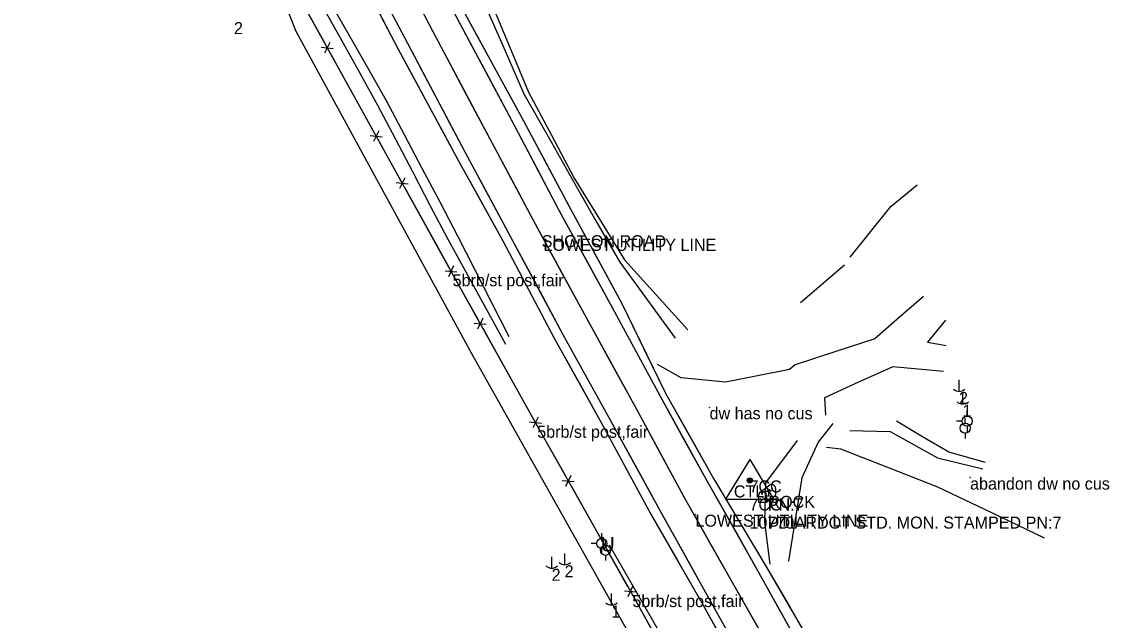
# Model space of a CAD drawing. Extents: x -99999 to 591807, y -99999 to 347168.
# Drawn here: x 588738.2 to 589189.4, y 344190.7 to 344439 of the extents above; entities that cross this region are included whole.
import ezdxf

# ---------------------------------------------------------------- set-up
doc = ezdxf.new("R2010")
doc.units = 0
for name, color, linetype in [('Default', 7, 'Continuous'), ('S_DITCHLINE', 7, 'Continuous'), ('S_DRIVEWAY', 7, 'Continuous'), ('S_EDGE_PAVEMENT', 7, 'Continuous'), ('S_ELECTRIC_UTILITIES_ANNOT', 7, 'Continuous'), ('S_FENCE', 7, 'Continuous'), ('S_FENCE_ANNOT', 7, 'Continuous'), ('S_GRD_PT_SYM', 7, 'Continuous'), ('S_MAILBOX', 7, 'Continuous'), ('S_MAILBOX_ANNOT', 7, 'Continuous'), ('S_MISC_TOPO_POINT', 7, 'Continuous'), ('S_MSC_PT_SYM', 7, 'Continuous'), ('S_PAVEMENT_CROWN', 7, 'Continuous'), ('S_PRIMARY_CTL', 7, 'Continuous'), ('S_PRIMARY_CTL_ANNOT', 7, 'Continuous'), ('S_RDW_PT_SYM', 7, 'Continuous'), ('S_SHOULDER', 7, 'Continuous'), ('S_SURVEY_TEXT_ANNOT', 7, 'Continuous'), ('S_TELEPHONE_UTILITIES', 7, 'Continuous'), ('S_UNDERGROUND_CABLE', 7, 'Continuous'), ('S_UTILITY_POLE', 7, 'Continuous'), ('S_UTILITY_POLE_ANNOT', 7, 'Continuous'), ('S_UTL_PT_SYM', 7, 'Continuous'), ('S_WATER_UTILITIES', 7, 'Continuous')]:
    doc.layers.add(name, color=color, linetype=linetype)

msp = doc.modelspace()

# ---------------------------------------------------------------- linework, layer by layer
at = {"layer": 'Default'}
msp.add_lwpolyline([(589040.12, 344248.67), (589040.12, 344248.72), (589040.12, 344248.67), (589040.07, 344248.67), (589040.12, 344248.67), (589040.12, 344248.62), (589040.12, 344248.67), (589040.17, 344248.67)], dxfattribs=at)
at = {"layer": 'S_DITCHLINE'}
for points in [[(588940.43, 344308.21), (588929.8, 344329.13), (588919.16, 344350.05), (588911.76, 344364.07), (588904.36, 344378.09), (588896.97, 344392.11), (588889.57, 344406.13), (588881.78, 344419.78), (588874, 344433.43), (588866.22, 344447.08)], [(588929, 344449.28), (588937.77, 344429.15), (588946.54, 344409.02), (588956.55, 344391.3), (588966.57, 344373.59), (588976.42, 344356.39), (588986.27, 344339.2), (588997.81, 344323.44), (589009.35, 344307.68)], [(588931.23, 344450.98), (588939.84, 344430.38), (588948.45, 344409.79), (588957.96, 344391.9), (588967.46, 344374.02), (588977.89, 344357.08), (588988.33, 344340.14), (589001.47, 344325.67), (589014.61, 344311.2)], [(588939.1, 344305.03), (588927.09, 344326.82), (588915.09, 344348.6), (588907.82, 344362.51), (588900.54, 344376.43), (588893.27, 344390.34), (588886, 344404.25), (588878.47, 344417.75), (588870.94, 344431.25), (588863.41, 344444.75)], [(589081.96, 344341.36), (589090.38, 344351.82), (589098.8, 344362.29), (589109.73, 344371.26)], [(589079.5, 344338.04), (589061.24, 344322.36)], [(589074.74, 344272.34), (589068.63, 344264.5), (589061.83, 344249.68), (589059.09, 344232.4), (589056.34, 344215.12)], [(589137.99, 344256.1), (589122.78, 344260.37), (589111.93, 344266.79), (589101.08, 344273.2)]]:
    msp.add_lwpolyline(points, dxfattribs=at)
at = {"layer": 'S_DRIVEWAY'}
for points in [[(589112.36, 344324.94), (589102.24, 344316.2), (589092.12, 344307.45), (589075.6, 344302.06), (589059.09, 344296.67), (589056.79, 344294.69), (589043.5, 344292.07), (589030.21, 344289.44), (589011.74, 344291.26), (589001.95, 344296.75)], [(589121.41, 344315.16), (589113.99, 344306.04), (589121.8, 344304.67)], [(589120.59, 344293.93), (589099.64, 344295.82), (589085.43, 344289.41), (589071.21, 344283), (589071.64, 344275.76)], [(589081.82, 344269.35), (589098.44, 344268.98), (589118.07, 344258.02), (589137, 344253.48)], [(589059.97, 344265.19), (589046.78, 344247.67), (589046.38, 344231.31), (589048.6, 344213.97)], [(589162.59, 344224.69), (589140.73, 344235.25), (589118.28, 344245.87), (589098.19, 344253.76), (589078.1, 344261.65), (589072.06, 344262.36)]]:
    msp.add_lwpolyline(points, dxfattribs=at)
at = {"layer": 'S_EDGE_PAVEMENT'}
for points in [[(588743.11, 344866.97), (588747.6, 344843.06), (588756.03, 344801.96), (588766.15, 344755.9), (588777.27, 344714.68), (588790.72, 344671.64), (588803.52, 344635.49), (588819.08, 344594.61), (588840.01, 344545.27), (588861, 344501.19), (588878.99, 344466.41), (588898.26, 344430.03), (588922.05, 344384.94), (588940.96, 344349.74), (588962.71, 344309.22), (588982.6, 344273.24), (589002.69, 344236.73), (589023.86, 344198.7), (589042.88, 344164.72)], [(588765.99, 344870.23), (588770.1, 344848.75), (588778.33, 344805.8), (588788.43, 344761.51), (588798.57, 344722.55), (588812.77, 344679.16), (588826.57, 344640.34), (588841.24, 344602.68), (588861.46, 344554.69), (588881.88, 344512.47), (588899.73, 344477.19), (588918.71, 344440.61), (588942.67, 344395.84), (588961.22, 344360.55), (588983.12, 344320.45), (589003.03, 344283.6), (589022.85, 344247.81), (589044.06, 344210.38), (589062.61, 344176.98)], [(588888.63, 344448.22), (588898.26, 344430.03), (588904.21, 344418.76), (588910.16, 344407.49), (588916.11, 344396.21), (588922.05, 344384.94), (588931.51, 344367.34), (588940.96, 344349.74), (588951.84, 344329.48), (588962.71, 344309.22), (588972.66, 344291.23), (588982.6, 344273.24), (588992.65, 344254.99), (589002.69, 344236.73), (589013.28, 344217.71), (589023.86, 344198.7), (589033.37, 344181.71)], [(588918.71, 344440.61), (588924.7, 344429.41), (588930.69, 344418.22), (588936.68, 344407.03), (588942.67, 344395.84), (588951.95, 344378.19), (588961.22, 344360.55), (588972.17, 344340.5), (588983.12, 344320.45), (588993.08, 344302.03), (589003.03, 344283.6), (589012.94, 344265.7), (589022.85, 344247.81), (589033.46, 344229.09), (589044.06, 344210.38), (589053.34, 344193.68), (589062.61, 344176.98)]]:
    msp.add_lwpolyline(points, dxfattribs=at)
at = {"layer": 'S_FENCE'}
for p, q in [((588854.84, 344446.42), (588916.95, 344334.23)), ((588866.06, 344430.37), (588863.87, 344425.87)), ((588862.48, 344428.38), (588867.45, 344427.86)), ((588886.33, 344393.76), (588884.13, 344389.27)), ((588882.74, 344391.78), (588887.72, 344391.25)), ((588893.54, 344372.29), (588898.51, 344371.76)), ((588897.12, 344374.27), (588894.93, 344369.78)), ((588913.8, 344335.68), (588918.77, 344335.16)), ((588917.38, 344337.67), (588915.19, 344333.17)), ((588916.95, 344334.23), (588952.05, 344271.36)), ((588929.49, 344315.97), (588927.31, 344311.47)), ((588925.91, 344313.97), (588930.88, 344313.46)), ((588948.81, 344272.95), (588953.79, 344272.44)), ((588952.39, 344274.94), (588950.21, 344270.45)), ((588952.05, 344271.36), (588991.55, 344201.14)), ((588962.44, 344248.69), (588967.42, 344248.2)), ((588966.01, 344250.7), (588963.85, 344246.2)), ((588991.79, 344204.89), (588989.62, 344200.38)), ((588988.22, 344202.88), (588993.19, 344202.39)), ((588991.55, 344201.14), (589027.33, 344137.13))]:
    msp.add_line(p, q, dxfattribs=at)
for points in [[(588854.84, 344446.42), (588864.05, 344429.78)], [(588865.89, 344426.46), (588884.31, 344393.18)], [(588885.89, 344390.32), (588895.1, 344373.69)], [(588896.94, 344370.36), (588915.36, 344337.09)], [(588916.95, 344334.23), (588927.36, 344315.58)], [(588929.44, 344311.85), (588950.26, 344274.56)], [(588952.05, 344271.36), (588963.76, 344250.53)], [(588966.1, 344246.37), (588989.54, 344204.72)], [(588991.55, 344201.14), (589002.16, 344182.16)]]:
    msp.add_lwpolyline(points, dxfattribs=at)
at = {"layer": 'S_GRD_PT_SYM'}
msp.add_lwpolyline([(588953.92, 344350.41), (588953.92, 344350.46), (588953.92, 344350.41), (588953.87, 344350.41), (588953.92, 344350.41), (588953.92, 344350.36), (588953.92, 344350.41), (588953.97, 344350.41)], dxfattribs=at)
for points in [[(588954.64, 344348.91), (588954.64, 344348.96), (588954.64, 344348.91), (588954.59, 344348.91), (588954.64, 344348.91), (588954.64, 344348.86), (588954.64, 344348.91), (588954.69, 344348.91)], [(589017.7, 344234.47), (589017.7, 344234.52), (589017.7, 344234.47), (589017.65, 344234.47), (589017.7, 344234.47), (589017.7, 344234.42), (589017.7, 344234.47), (589017.75, 344234.47)]]:
    msp.add_lwpolyline(points, close=True, dxfattribs=at)
at = {"layer": 'S_MAILBOX'}
for p, q in [((589044.38, 344243.69), (589048.51, 344246.8)), ((589047.99, 344244.98), (589047.99, 344242.27)), ((589050.94, 344245.33), (589050.94, 344242.61)), ((589043.82, 344242.42), (589043.82, 344239.7)), ((589043.82, 344239.7), (589047.15, 344239.7)), ((589047.15, 344239.7), (589050.94, 344242.61)), ((589047.15, 344242.42), (589047.15, 344239.7))]:
    msp.add_line(p, q, dxfattribs=at)
for points in [[(589047.99, 344244.98), (589049.1, 344244.32), (589047.99, 344243.97)], [(589045.01, 344243.53), (589045.23, 344243.4), (589045.23, 344243.01), (589045.54, 344243.01), (589045.54, 344243.37), (589045.34, 344243.62), (589045.01, 344243.56)]]:
    msp.add_lwpolyline(points, dxfattribs=at)
for centre, end in [((589045.49, 344242.42), 180), ((589049.28, 344245.33), 117.5718)]:
    msp.add_arc(centre, 1.66, 0, end, dxfattribs=at)
msp.add_ellipse((589047.99, 344242.27), major_axis=(0.145, 0.132), ratio=0.564646, dxfattribs=at)
at = {"layer": 'S_MSC_PT_SYM'}
for points in [[(588916.95, 344334.23), (588916.95, 344334.28), (588916.95, 344334.23), (588916.9, 344334.23), (588916.95, 344334.23), (588916.95, 344334.18), (588916.95, 344334.23), (588917, 344334.23)], [(589023.57, 344279.01), (589023.57, 344279.06), (589023.57, 344279.01), (589023.52, 344279.01), (589023.57, 344279.01), (589023.57, 344278.96), (589023.57, 344279.01), (589023.62, 344279.01)], [(588952.05, 344271.36), (588952.05, 344271.41), (588952.05, 344271.36), (588952, 344271.36), (588952.05, 344271.36), (588952.05, 344271.31), (588952.05, 344271.36), (588952.1, 344271.36)], [(589131.65, 344249.84), (589131.65, 344249.89), (589131.65, 344249.84), (589131.6, 344249.84), (589131.65, 344249.84), (589131.65, 344249.79), (589131.65, 344249.84), (589131.7, 344249.84)], [(588991.55, 344201.14), (588991.55, 344201.19), (588991.55, 344201.14), (588991.5, 344201.14), (588991.55, 344201.14), (588991.55, 344201.09), (588991.55, 344201.14), (588991.6, 344201.14)]]:
    msp.add_lwpolyline(points, dxfattribs=at)
at = {"layer": 'S_PAVEMENT_CROWN'}
for points in [[(588754.85, 344868.86), (588758.84, 344848.07), (588767.42, 344803.63), (588777.26, 344758.59), (588788.14, 344718.17), (588802.05, 344675.31), (588814.6, 344639.88), (588830, 344600.03), (588850.96, 344550.4), (588871.75, 344506.93), (588889.5, 344471.89), (588908.57, 344435.16), (588932.29, 344390.63), (588951.38, 344354.91), (588973.01, 344314.97), (588993.1, 344278.53), (589012.71, 344242.08), (589034.18, 344204.28), (589052.82, 344171.66)], [(588899.03, 344453.53), (588908.57, 344435.16), (588914.5, 344424.03), (588920.43, 344412.9), (588926.36, 344401.76), (588932.29, 344390.63), (588941.83, 344372.77), (588951.38, 344354.91), (588962.19, 344334.94), (588973.01, 344314.97), (588983.06, 344296.75), (588993.1, 344278.53), (589002.9, 344260.31), (589012.71, 344242.08), (589023.44, 344223.18), (589034.18, 344204.28), (589043.5, 344187.97)]]:
    msp.add_lwpolyline(points, dxfattribs=at)
at = {"layer": 'S_PRIMARY_CTL'}
for p, q in [((589040.22, 344257.38), (589030.18, 344240.87)), ((589040.22, 344257.38), (589050.04, 344240.87)), ((589030.18, 344240.87), (589050.04, 344240.87))]:
    msp.add_line(p, q, dxfattribs=at)
for radius in [1.04, 0.609, 0.344]:
    msp.add_circle((589040.22, 344248.68), radius, dxfattribs=at)
at = {"layer": 'S_RDW_PT_SYM'}
for points in [[(588908.57, 344435.16), (588908.61, 344435.19), (588908.57, 344435.16), (588908.55, 344435.21), (588908.57, 344435.16), (588908.53, 344435.14), (588908.57, 344435.16), (588908.59, 344435.12)], [(588898.26, 344430.03), (588898.31, 344430.05), (588898.26, 344430.03), (588898.24, 344430.08), (588898.26, 344430.03), (588898.22, 344430.01), (588898.26, 344430.03), (588898.29, 344429.99)], [(588894.38, 344427.63), (588894.42, 344427.65), (588894.38, 344427.63), (588894.35, 344427.67), (588894.38, 344427.63), (588894.33, 344427.6), (588894.38, 344427.63), (588894.4, 344427.58)], [(588946.39, 344397.88), (588946.43, 344397.91), (588946.39, 344397.88), (588946.37, 344397.93), (588946.39, 344397.88), (588946.35, 344397.86), (588946.39, 344397.88), (588946.41, 344397.84)], [(588942.67, 344395.84), (588942.72, 344395.86), (588942.67, 344395.84), (588942.65, 344395.88), (588942.67, 344395.84), (588942.63, 344395.81), (588942.67, 344395.84), (588942.7, 344395.79)], [(588932.29, 344390.63), (588932.34, 344390.65), (588932.29, 344390.63), (588932.27, 344390.67), (588932.29, 344390.63), (588932.25, 344390.61), (588932.29, 344390.63), (588932.32, 344390.59)], [(588922.05, 344384.94), (588922.1, 344384.96), (588922.05, 344384.94), (588922.03, 344384.98), (588922.05, 344384.94), (588922.01, 344384.92), (588922.05, 344384.94), (588922.08, 344384.9)], [(588918.68, 344382.54), (588918.73, 344382.57), (588918.68, 344382.54), (588918.66, 344382.59), (588918.68, 344382.54), (588918.64, 344382.52), (588918.68, 344382.54), (588918.71, 344382.5)], [(588965.14, 344362.58), (588965.19, 344362.6), (588965.14, 344362.58), (588965.12, 344362.62), (588965.14, 344362.58), (588965.1, 344362.55), (588965.14, 344362.58), (588965.17, 344362.53)], [(588961.22, 344360.55), (588961.27, 344360.57), (588961.22, 344360.55), (588961.2, 344360.59), (588961.22, 344360.55), (588961.18, 344360.53), (588961.22, 344360.55), (588961.25, 344360.51)], [(588951.38, 344354.91), (588951.42, 344354.93), (588951.38, 344354.91), (588951.35, 344354.95), (588951.38, 344354.91), (588951.33, 344354.88), (588951.38, 344354.91), (588951.4, 344354.86)], [(588937.74, 344348.11), (588937.79, 344348.13), (588937.74, 344348.11), (588937.72, 344348.15), (588937.74, 344348.11), (588937.7, 344348.09), (588937.74, 344348.11), (588937.77, 344348.06)], [(588940.96, 344349.74), (588941.01, 344349.76), (588940.96, 344349.74), (588940.94, 344349.78), (588940.96, 344349.74), (588940.92, 344349.71), (588940.96, 344349.74), (588940.99, 344349.69)], [(588983.12, 344320.45), (588983.17, 344320.47), (588983.12, 344320.45), (588983.1, 344320.49), (588983.12, 344320.45), (588983.08, 344320.43), (588983.12, 344320.45), (588983.15, 344320.41)], [(588986.97, 344322.29), (588987.02, 344322.31), (588986.97, 344322.29), (588986.95, 344322.34), (588986.97, 344322.29), (588986.93, 344322.27), (588986.97, 344322.29), (588987, 344322.25)], [(588973.01, 344314.97), (588973.05, 344315), (588973.01, 344314.97), (588972.99, 344315.02), (588973.01, 344314.97), (588972.97, 344314.95), (588973.01, 344314.97), (588973.03, 344314.93)], [(588959.08, 344307.72), (588959.13, 344307.75), (588959.08, 344307.72), (588959.06, 344307.77), (588959.08, 344307.72), (588959.04, 344307.7), (588959.08, 344307.72), (588959.11, 344307.68)], [(588962.71, 344309.22), (588962.76, 344309.24), (588962.71, 344309.22), (588962.69, 344309.26), (588962.71, 344309.22), (588962.67, 344309.19), (588962.71, 344309.22), (588962.74, 344309.17)], [(589005.45, 344284.66), (589005.49, 344284.68), (589005.45, 344284.66), (589005.42, 344284.7), (589005.45, 344284.66), (589005.4, 344284.64), (589005.45, 344284.66), (589005.47, 344284.62)], [(589003.03, 344283.6), (589003.07, 344283.63), (589003.03, 344283.6), (589003, 344283.65), (589003.03, 344283.6), (589002.98, 344283.58), (589003.03, 344283.6), (589003.05, 344283.56)], [(588993.1, 344278.53), (588993.15, 344278.56), (588993.1, 344278.53), (588993.08, 344278.58), (588993.1, 344278.53), (588993.06, 344278.51), (588993.1, 344278.53), (588993.13, 344278.49)], [(588979.45, 344271.19), (588979.49, 344271.21), (588979.45, 344271.19), (588979.43, 344271.23), (588979.45, 344271.19), (588979.41, 344271.16), (588979.45, 344271.19), (588979.47, 344271.14)], [(588982.6, 344273.24), (588982.65, 344273.26), (588982.6, 344273.24), (588982.58, 344273.28), (588982.6, 344273.24), (588982.56, 344273.22), (588982.6, 344273.24), (588982.63, 344273.2)], [(589025.19, 344249.51), (589025.23, 344249.53), (589025.19, 344249.51), (589025.16, 344249.55), (589025.19, 344249.51), (589025.14, 344249.48), (589025.19, 344249.51), (589025.21, 344249.47)], [(589022.85, 344247.81), (589022.9, 344247.83), (589022.85, 344247.81), (589022.83, 344247.85), (589022.85, 344247.81), (589022.81, 344247.78), (589022.85, 344247.81), (589022.88, 344247.76)], [(589012.71, 344242.08), (589012.75, 344242.11), (589012.71, 344242.08), (589012.68, 344242.13), (589012.71, 344242.08), (589012.66, 344242.06), (589012.71, 344242.08), (589012.73, 344242.04)], [(589002.69, 344236.73), (589002.73, 344236.75), (589002.69, 344236.73), (589002.67, 344236.77), (589002.69, 344236.73), (589002.65, 344236.71), (589002.69, 344236.73), (589002.72, 344236.69)], [(588999.32, 344234.44), (588999.37, 344234.47), (588999.32, 344234.44), (588999.3, 344234.48), (588999.32, 344234.44), (588999.28, 344234.42), (588999.32, 344234.44), (588999.35, 344234.4)], [(589047.29, 344212.37), (589047.33, 344212.39), (589047.29, 344212.37), (589047.26, 344212.41), (589047.29, 344212.37), (589047.25, 344212.34), (589047.29, 344212.37), (589047.31, 344212.32)], [(589044.06, 344210.38), (589044.11, 344210.41), (589044.06, 344210.38), (589044.04, 344210.43), (589044.06, 344210.38), (589044.02, 344210.36), (589044.06, 344210.38), (589044.09, 344210.34)], [(589034.18, 344204.28), (589034.23, 344204.31), (589034.18, 344204.28), (589034.16, 344204.33), (589034.18, 344204.28), (589034.14, 344204.26), (589034.18, 344204.28), (589034.21, 344204.24)], [(589023.86, 344198.7), (589023.91, 344198.72), (589023.86, 344198.7), (589023.84, 344198.74), (589023.86, 344198.7), (589023.82, 344198.67), (589023.86, 344198.7), (589023.89, 344198.65)], [(589020.87, 344196.88), (589020.91, 344196.9), (589020.87, 344196.88), (589020.84, 344196.92), (589020.87, 344196.88), (589020.82, 344196.85), (589020.87, 344196.88), (589020.89, 344196.83)]]:
    msp.add_lwpolyline(points, close=True, dxfattribs=at)
at = {"layer": 'S_SHOULDER'}
for points in [[(588738.19, 344865.87), (588742.81, 344841.87), (588751.14, 344801.34), (588761.84, 344755.05), (588772.68, 344713.58), (588786.05, 344670.32), (588798.82, 344633.99), (588814.89, 344593.26), (588835.93, 344543.63), (588857.06, 344499.35), (588874.94, 344464.7), (588894.38, 344427.63), (588918.68, 344382.54), (588937.74, 344348.11), (588959.08, 344307.72), (588979.45, 344271.19), (588999.32, 344234.44), (589020.87, 344196.88), (589039.88, 344162.93), (589065.49, 344116.39), (589085.6, 344080.47), (589103.48, 344047.79), (589120.92, 344015.14), (589133.17, 343992.99)], [(588783.95, 344805.76), (588792.82, 344762.54), (588803.1, 344724.26), (588816.56, 344680.32), (588829.98, 344641.87), (588844.53, 344604.38), (588864.68, 344556.8), (588885.33, 344514.26), (588902.84, 344478.66), (588922.04, 344442.41), (588946.39, 344397.88), (588965.14, 344362.58), (588986.97, 344322.29), (589005.45, 344284.66), (589025.19, 344249.51), (589047.29, 344212.37), (589066.61, 344179.41), (589092.47, 344132.5), (589112.82, 344096.51), (589129.8, 344066.12), (589149.16, 344031.26), (589168.63, 343996.79)], [(588884.66, 344446.16), (588894.38, 344427.63), (588900.45, 344416.36), (588906.53, 344405.08), (588912.61, 344393.81), (588918.68, 344382.54), (588928.21, 344365.33), (588937.74, 344348.11), (588948.41, 344327.92), (588959.08, 344307.72), (588969.27, 344289.46), (588979.45, 344271.19), (588989.39, 344252.81), (588999.32, 344234.44), (589010.09, 344215.66), (589020.87, 344196.88), (589030.38, 344179.9)], [(588922.04, 344442.41), (588928.13, 344431.28), (588934.22, 344420.15), (588940.3, 344409.01), (588946.39, 344397.88), (588955.77, 344380.23), (588965.14, 344362.58), (588976.06, 344342.43), (588986.97, 344322.29), (588996.21, 344303.48), (589005.45, 344284.66), (589015.32, 344267.08), (589025.19, 344249.51), (589036.24, 344230.94), (589047.29, 344212.37), (589056.95, 344195.89), (589066.61, 344179.41)]]:
    msp.add_lwpolyline(points, dxfattribs=at)
at = {"layer": 'S_TELEPHONE_UTILITIES'}
for p, q in [((589129.59, 344272.41), (589129.59, 344274.54)), ((589129.59, 344268.19), (589129.59, 344266.13)), ((588980.37, 344221.76), (588980.37, 344223.88)), ((588980.37, 344217.54), (588980.37, 344215.48))]:
    msp.add_line(p, q, dxfattribs=at)
for centre in [(589129.61, 344270.33), (588980.39, 344219.68)]:
    msp.add_circle(centre, 2.11, dxfattribs=at)
at = {"layer": 'S_UNDERGROUND_CABLE'}
msp.add_line((589035.95, 344128.43), (588982.03, 344221.78), dxfattribs=at)
at = {"layer": 'S_UTILITY_POLE'}
for p, q in [((589127.05, 344290.34), (589127.05, 344285.61)), ((589128.54, 344285.09), (589128.54, 344280.36)), ((589130.46, 344275.36), (589130.46, 344277.6)), ((589128.37, 344273.23), (589126.04, 344273.23)), ((589130.54, 344268.81), (589130.54, 344271.13)), ((588978.82, 344224.61), (588978.82, 344226.86)), ((588976.73, 344222.48), (588974.41, 344222.48)), ((588958.01, 344216.97), (588958.01, 344212.24)), ((588963.43, 344218.42), (588963.43, 344213.69)), ((588978.9, 344218.06), (588978.9, 344220.39)), ((588982.79, 344201.73), (588982.79, 344197))]:
    msp.add_line(p, q, dxfattribs=at)
for centre in [(589130.46, 344273.25), (588978.83, 344222.5)]:
    msp.add_circle(centre, 2.13, dxfattribs=at)
for centre in [(589127.12, 344289.04), (589128.6, 344283.79), (588958.07, 344215.67), (588963.49, 344217.12), (588982.85, 344200.42)]:
    msp.add_arc(centre, 3.41, 226.3972, 313.6028, dxfattribs=at)
at = {"layer": 'S_UTL_PT_SYM'}
for points in [[(588851.94, 344435.08), (588851.94, 344435.13), (588851.94, 344435.08), (588851.89, 344435.08), (588851.94, 344435.08), (588851.94, 344435.03), (588851.94, 344435.08), (588851.99, 344435.08)], [(588954.64, 344348.91), (588954.64, 344348.96), (588954.64, 344348.91), (588954.59, 344348.91), (588954.64, 344348.91), (588954.64, 344348.86), (588954.64, 344348.91), (588954.69, 344348.91)], [(588924.64, 344301.55), (588924.64, 344301.6), (588924.64, 344301.55), (588924.59, 344301.55), (588924.64, 344301.55), (588924.64, 344301.5), (588924.64, 344301.55), (588924.69, 344301.55)], [(589017.7, 344234.47), (589017.7, 344234.52), (589017.7, 344234.47), (589017.65, 344234.47), (589017.7, 344234.47), (589017.7, 344234.42), (589017.7, 344234.47), (589017.75, 344234.47)]]:
    msp.add_lwpolyline(points, dxfattribs=at)
at = {"layer": 'S_WATER_UTILITIES'}
for p, q in [((588758.4, 344672.73), (588851.94, 344435.08)), ((588851.94, 344435.08), (588924.64, 344301.55)), ((588924.64, 344301.55), (589003.01, 344162.15))]:
    msp.add_line(p, q, dxfattribs=at)

# ---------------------------------------------------------------- texts
at = {"layer": 'Default'}
for s, p in [('7CC', (589040.12, 344243.67)), ('7CC', (589040.12, 344236.17)), ('10770', (589040.12, 344228.67))]:
    msp.add_text(s, height=5, dxfattribs=at).set_placement(p)
at = {"layer": 'S_ELECTRIC_UTILITIES_ANNOT'}
for p in [(588954.64, 344343.91), (589017.7, 344229.47)]:
    msp.add_text('LOWEST UTILITY LINE', height=5, dxfattribs=at).set_placement(p)
at = {"layer": 'S_FENCE_ANNOT'}
for p in [(588916.95, 344329.23), (588952.05, 344266.36), (588991.55, 344196.14)]:
    msp.add_text('5brb/st post,fair', height=5, dxfattribs=at).set_placement(p)
at = {"layer": 'S_MAILBOX'}
msp.add_text('US', height=0.96, rotation=360, dxfattribs=at).set_placement((589044.59, 344240.9))
at = {"layer": 'S_MAILBOX_ANNOT'}
msp.add_text('ROCK', height=5, dxfattribs=at).set_placement((589047.99, 344237.27))
at = {"layer": 'S_MISC_TOPO_POINT'}
msp.add_text('SHOT ON ROAD', height=5, dxfattribs=at).set_placement((588953.92, 344345.41))
at = {"layer": 'S_PRIMARY_CTL'}
msp.add_text('CTL', height=5, rotation=360, dxfattribs=at).set_placement((589033.63, 344241.61))
at = {"layer": 'S_PRIMARY_CTL_ANNOT'}
for s, p in [('PN:7', (589047.72, 344236.18)), ('PD:ARDOT STD. MON. STAMPED PN:7', (589047.72, 344228.68))]:
    msp.add_text(s, height=5, dxfattribs=at).set_placement(p)
at = {"layer": 'S_SURVEY_TEXT_ANNOT'}
for s, p in [('dw has no cus', (589023.57, 344274.01)), ('abandon dw no cus', (589131.65, 344244.84))]:
    msp.add_text(s, height=5, dxfattribs=at).set_placement(p)
at = {"layer": 'S_UTILITY_POLE_ANNOT'}
for s, p in [('2', (588826.23, 344433.82)), ('2', (589127.07, 344280.39)), ('1', (589128.55, 344275.14)), ('2', (588958.03, 344207.02)), ('2', (588963.45, 344208.47)), ('1', (588982.8, 344191.78))]:
    msp.add_text(s, height=5, dxfattribs=at).set_placement(p)
at = {"layer": 'S_UTL_PT_SYM'}
msp.add_text('U', height=6, rotation=360, dxfattribs=at).set_placement((588978.4, 344219.23))

doc.saveas('drawing.dxf')
